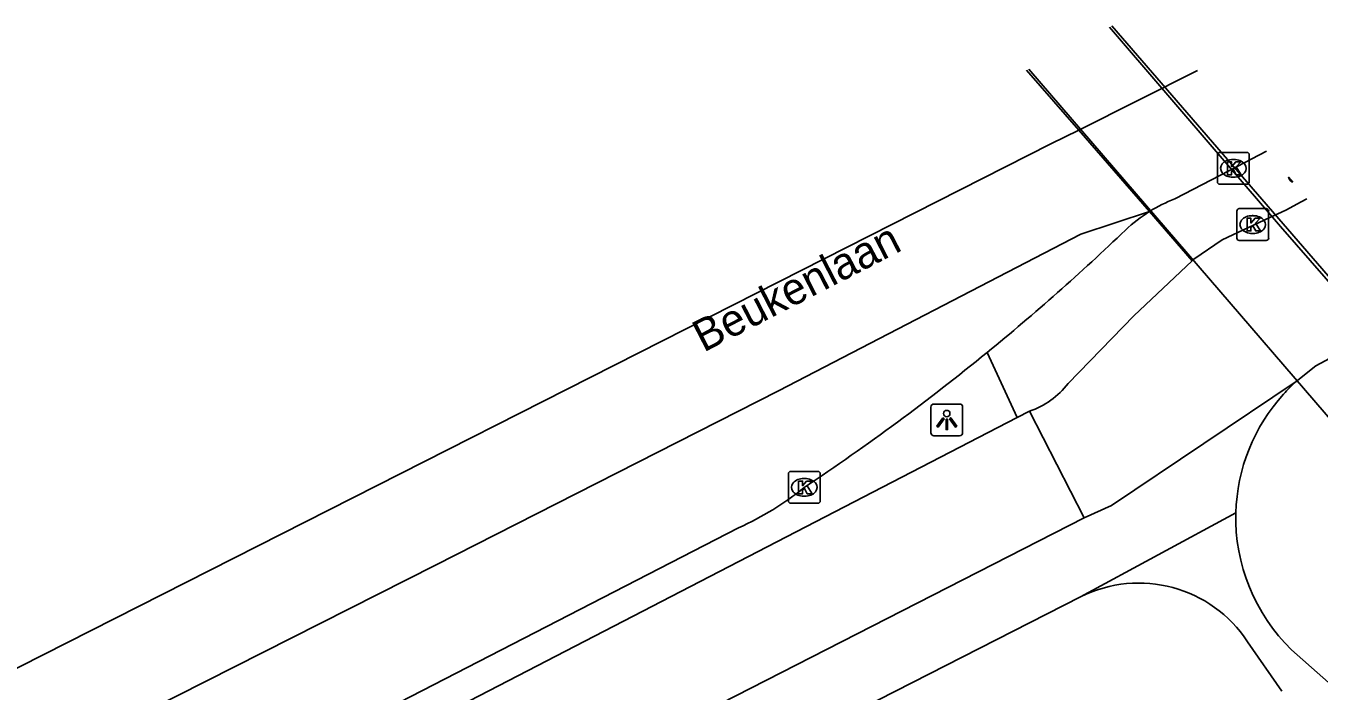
# Model space of a CAD drawing. Extents: x 159489 to 160304, y 383826 to 384530.
# Drawn here: x 159852.62 to 159893.23, y 384509.44 to 384530.34 of the extents above; entities that cross this region are included whole.
import ezdxf

# ---------------------------------------------------------------- set-up
doc = ezdxf.new("R2010")
doc.units = 0
for name, color, linetype in [('IMGEO_Berm_open', 7, 'Continuous'), ('IMGEO_Fietspad_gesloten', 7, 'Continuous'), ('IMGEO_Hek', 7, 'Continuous'), ('IMGEO_Kolk', 7, 'Continuous'), ('IMGEO_Lichtpunt', 7, 'Continuous'), ('IMGEO_Openbare_ruimte_label', 7, 'Continuous'), ('IMGEO_Pijler', 7, 'Continuous'), ('IMGEO_Rijbaan_lokaal_open', 7, 'Continuous'), ('IMGEO_Rijbaan_regionaal_gesloten', 7, 'Continuous'), ('IMGEO_Verkeerseiland_open', 7, 'Continuous'), ('IMGEO_Voetpad_gesloten', 7, 'Continuous'), ('IMGEO_Voetpad_open', 7, 'Continuous')]:
    doc.layers.add(name, color=color, linetype=linetype)

msp = doc.modelspace()

# ---------------------------------------------------------------- linework, layer by layer
at = {"layer": 'IMGEO_Berm_open'}
msp.add_lwpolyline([(159882.806, 384520.076), (159883.75, 384518.031)], dxfattribs=at)
at = {"layer": 'IMGEO_Fietspad_gesloten'}
for points in [[(159831.369, 384490.881), (159835.446, 384493.155), (159847.848, 384499.459), (159883.75, 384518.031)], [(159883.75, 384518.031), (159884.133, 384518.229)], [(159885.856, 384514.882), (159835.911, 384489.354), (159834.146, 384488.336)]]:
    msp.add_lwpolyline(points, dxfattribs=at)
at = {"layer": 'IMGEO_Hek'}
for points in [[(159907.37, 384504.595), (159906.419, 384507.358), (159902.498, 384511.92), (159895.312, 384520.256), (159892.019, 384524.035), (159886.655, 384530.3)], [(159894.103, 384517.376), (159884.119, 384528.981)]]:
    msp.add_lwpolyline(points, dxfattribs=at)
at = {"layer": 'IMGEO_Kolk'}
for p, q in [((159890.039, 384525.436), (159890.039, 384526.288)), ((159890.114, 384526.362), (159890.966, 384526.362)), ((159890.527, 384526.142), (159890.552, 384526.142)), ((159891.04, 384526.288), (159891.04, 384525.436)), ((159890.966, 384525.362), (159890.114, 384525.362)), ((159890.55, 384525.582), (159890.525, 384525.582)), ((159890.647, 384523.669), (159890.647, 384524.521)), ((159890.722, 384524.595), (159891.574, 384524.595)), ((159891.135, 384524.375), (159891.16, 384524.375)), ((159891.648, 384524.521), (159891.648, 384523.669)), ((159891.574, 384523.595), (159890.722, 384523.595)), ((159891.158, 384523.815), (159891.133, 384523.815)), ((159876.566, 384515.413), (159876.566, 384516.265)), ((159876.641, 384516.339), (159877.493, 384516.339)), ((159877.567, 384516.265), (159877.567, 384515.413)), ((159877.054, 384516.119), (159877.079, 384516.119)), ((159877.077, 384515.559), (159877.052, 384515.559)), ((159877.493, 384515.339), (159876.641, 384515.339))]:
    msp.add_line(p, q, dxfattribs=at)
for points in [[(159890.039, 384525.436), (159890.039, 384526.288)], [(159890.114, 384526.362), (159890.966, 384526.362)], [(159890.36, 384526.062), (159890.483, 384526.062), (159890.483, 384525.911), (159890.613, 384526.062), (159890.777, 384526.062), (159890.631, 384525.911), (159890.784, 384525.662), (159890.632, 384525.662), (159890.547, 384525.826), (159890.483, 384525.759), (159890.483, 384525.662), (159890.36, 384525.662), (159890.36, 384526.062)], [(159891.04, 384526.288), (159891.04, 384525.436)], [(159890.966, 384525.362), (159890.114, 384525.362)], [(159890.647, 384523.669), (159890.647, 384524.521)], [(159890.722, 384524.595), (159891.574, 384524.595)], [(159891.648, 384524.521), (159891.648, 384523.669)], [(159890.968, 384524.295), (159891.091, 384524.295), (159891.091, 384524.144), (159891.221, 384524.295), (159891.385, 384524.295), (159891.239, 384524.144), (159891.392, 384523.895), (159891.24, 384523.895), (159891.155, 384524.059), (159891.091, 384523.992), (159891.091, 384523.895), (159890.968, 384523.895), (159890.968, 384524.295)], [(159891.574, 384523.595), (159890.722, 384523.595)], [(159876.566, 384515.413), (159876.566, 384516.265)], [(159876.641, 384516.339), (159877.493, 384516.339)], [(159877.567, 384516.265), (159877.567, 384515.413)], [(159876.887, 384516.039), (159877.01, 384516.039), (159877.01, 384515.888), (159877.14, 384516.039), (159877.304, 384516.039), (159877.158, 384515.888), (159877.311, 384515.639), (159877.159, 384515.639), (159877.074, 384515.803), (159877.01, 384515.736), (159877.01, 384515.639), (159876.887, 384515.639), (159876.887, 384516.039)], [(159877.493, 384515.339), (159876.641, 384515.339)]]:
    msp.add_lwpolyline(points, dxfattribs=at)
for centre, start, end in [((159890.116, 384526.286), 91.552, 178.448), ((159890.116, 384526.286), 91.552, 178.448), ((159890.964, 384526.286), 1.552, 88.448), ((159890.964, 384526.286), 1.552, 88.448), ((159890.116, 384525.438), 181.552, 268.448), ((159890.116, 384525.438), 181.552, 268.448), ((159890.964, 384525.438), 271.552, 358.448), ((159890.964, 384525.438), 271.552, 358.448), ((159890.724, 384524.519), 91.552, 178.448), ((159890.724, 384524.519), 91.552, 178.448), ((159891.572, 384524.519), 1.552, 88.448), ((159891.572, 384524.519), 1.552, 88.448), ((159890.724, 384523.671), 181.552, 268.448), ((159890.724, 384523.671), 181.552, 268.448), ((159891.572, 384523.671), 271.552, 358.448), ((159891.572, 384523.671), 271.552, 358.448), ((159876.643, 384516.263), 91.552, 178.448), ((159876.643, 384516.263), 91.552, 178.448), ((159877.491, 384516.263), 1.552, 88.448), ((159877.491, 384516.263), 1.552, 88.448), ((159876.643, 384515.415), 181.552, 268.448), ((159876.643, 384515.415), 181.552, 268.448), ((159877.491, 384515.415), 271.552, 358.448), ((159877.491, 384515.415), 271.552, 358.448)]:
    msp.add_arc(centre, 0.0765, start, end, dxfattribs=at)
for centre, major_axis, ratio, start_param, end_param in [((159890.526, 384525.862), (-0.387, 0.002), 0.722429, 4.712389, 7.853982), ((159890.551, 384525.862), (-0.39, 0.002), 0.717154, 1.570796, 4.712389), ((159891.134, 384524.095), (-0.387, 0.002), 0.722429, 4.712389, 7.853982), ((159891.159, 384524.095), (-0.39, 0.002), 0.717154, 1.570796, 4.712389), ((159877.053, 384515.839), (-0.387, 0.002), 0.722429, 4.712389, 7.853982), ((159877.078, 384515.839), (-0.39, 0.002), 0.717154, 1.570796, 4.712389)]:
    msp.add_ellipse(centre, major_axis=major_axis, ratio=ratio, start_param=start_param, end_param=end_param, dxfattribs=at)
at = {"layer": 'IMGEO_Lichtpunt'}
for p, q in [((159881.041, 384518.361), (159881.041, 384517.554)), ((159881.041, 384518.361), (159881.041, 384517.554)), ((159881.943, 384518.456), (159881.135, 384518.456)), ((159881.943, 384518.456), (159881.135, 384518.456)), ((159882.037, 384517.554), (159882.037, 384518.361)), ((159882.037, 384517.554), (159882.037, 384518.361)), ((159881.135, 384517.46), (159881.943, 384517.46)), ((159881.135, 384517.46), (159881.943, 384517.46))]:
    msp.add_line(p, q, dxfattribs=at)
for points in [[(159881.415, 384518.025), (159881.454, 384517.997), (159881.266, 384517.735), (159881.228, 384517.762), (159881.415, 384518.025)], [(159881.517, 384517.977), (159881.564, 384517.977), (159881.564, 384517.655), (159881.517, 384517.655), (159881.517, 384517.977)], [(159881.627, 384517.997), (159881.665, 384518.024), (159881.852, 384517.762), (159881.813, 384517.734), (159881.627, 384517.997)]]:
    msp.add_lwpolyline(points, dxfattribs=at)
msp.add_circle((159881.54, 384518.159), 0.0994, dxfattribs=at)
for centre, start, end in [((159881.135, 384518.361), 90, 180), ((159881.135, 384518.361), 90, 180), ((159881.943, 384518.361), 0, 90), ((159881.943, 384518.361), 0, 90), ((159881.135, 384517.554), 180, 270), ((159881.135, 384517.554), 180, 270), ((159881.943, 384517.554), 270, 0), ((159881.943, 384517.554), 270, 360)]:
    msp.add_arc(centre, 0.0946, start, end, dxfattribs=at)
at = {"layer": 'IMGEO_Pijler'}
msp.add_lwpolyline([(159892.406, 384525.425), (159892.271, 384525.583), (159892.282, 384525.55), (159892.299, 384525.515), (159892.348, 384525.459)], dxfattribs=at)
msp.add_arc((159892.485, 384525.627), 0.217, 230.7307, 248.4838, dxfattribs=at)
at = {"layer": 'IMGEO_Rijbaan_lokaal_open'}
for points in [[(159892.849, 384524.906), (159892.667, 384524.811), (159892.182, 384524.552), (159891.688, 384524.319), (159890.187, 384523.612), (159889.3, 384523.005), (159889.247, 384522.955)], [(159889.247, 384522.955), (159887.411, 384521.233), (159885.349, 384519.1)], [(159896.005, 384521.204), (159894.889, 384520.603), (159893.129, 384519.655), (159892.513, 384519.166)], [(159885.856, 384514.882), (159886.71, 384515.272), (159892.513, 384519.166)], [(159884.133, 384518.229), (159885.856, 384514.882)]]:
    msp.add_lwpolyline(points, dxfattribs=at)
msp.add_arc((159883.312, 384520.66), 2.566, 288.6655, 322.5613, dxfattribs=at)
at = {"layer": 'IMGEO_Rijbaan_regionaal_gesloten'}
for points in [[(159884.047, 384528.944), (159885.682, 384527.066)], [(159889.412, 384528.936), (159885.682, 384527.066)], [(159618.33, 384386.664), (159630.055, 384392.935), (159696.891, 384428.803), (159718.831, 384440.572), (159756.87, 384460.87), (159792.184, 384479.496), (159799.29, 384483.122), (159806.379, 384486.798), (159827.767, 384497.696), (159874.847, 384521.573), (159884.805, 384526.627), (159885.682, 384527.066)], [(159885.682, 384527.066), (159887.91, 384524.507)], [(159888.698, 384524.902), (159890.417, 384525.795), (159891.577, 384526.397)], [(159887.91, 384524.507), (159885.752, 384523.792), (159876.254, 384518.874), (159865.482, 384513.394), (159854.663, 384507.923), (159844.033, 384502.566), (159832.691, 384496.791), (159815.776, 384488.308), (159806.48, 384483.586), (159805.965, 384482.944)], [(159829.645, 384490.992), (159830.442, 384491.479), (159833.126, 384493.01), (159875.005, 384514.571)]]:
    msp.add_lwpolyline(points, dxfattribs=at)
for centre, radius, start, end in [((159890.511, 384520.301), 4.945, 111.5103, 121.7361), ((159890.488, 384520.365), 4.878, 121.9018, 133.177), ((159836.688, 384576.529), 72.896, 309.24676, 313.80875), ((159836.688, 384576.538), 72.903, 303.63345, 309.24212), ((159871.256, 384522.977), 9.204, 294.0328, 309.145)]:
    msp.add_arc(centre, radius, start, end, dxfattribs=at)
at = {"layer": 'IMGEO_Verkeerseiland_open'}
msp.add_lwpolyline([(159887.91, 384524.507), (159889.247, 384522.955)], dxfattribs=at)
at = {"layer": 'IMGEO_Voetpad_gesloten'}
msp.add_lwpolyline([(159896.818, 384518.672), (159886.727, 384530.338)], dxfattribs=at)
at = {"layer": 'IMGEO_Voetpad_open'}
for points in [[(159890.617, 384515.036), (159885.744, 384512.399)], [(159885.744, 384512.399), (159871.478, 384505.126)], [(159892.065, 384509.437), (159890.984, 384510.986)], [(159892.368, 384510.736), (159901.312, 384502.825)]]:
    msp.add_lwpolyline(points, dxfattribs=at)
for centre, radius, start, end in [((159896.272, 384515.009), 5.604, 132.1214, 137.8786), ((159896.398, 384514.882), 5.783, 137.7838, 178.4758), ((159896.403, 384514.886), 5.788, 178.5128, 225.8004), ((159887.573, 384508.758), 4.075, 33.1512, 116.6663)]:
    msp.add_arc(centre, radius, start, end, dxfattribs=at)

# ---------------------------------------------------------------- texts
at = {"layer": 'IMGEO_Openbare_ruimte_label'}
msp.add_text('Beukenlaan', height=1, rotation=27.2569, dxfattribs=at).set_placement((159873.902, 384520.068))

doc.saveas('drawing.dxf')
